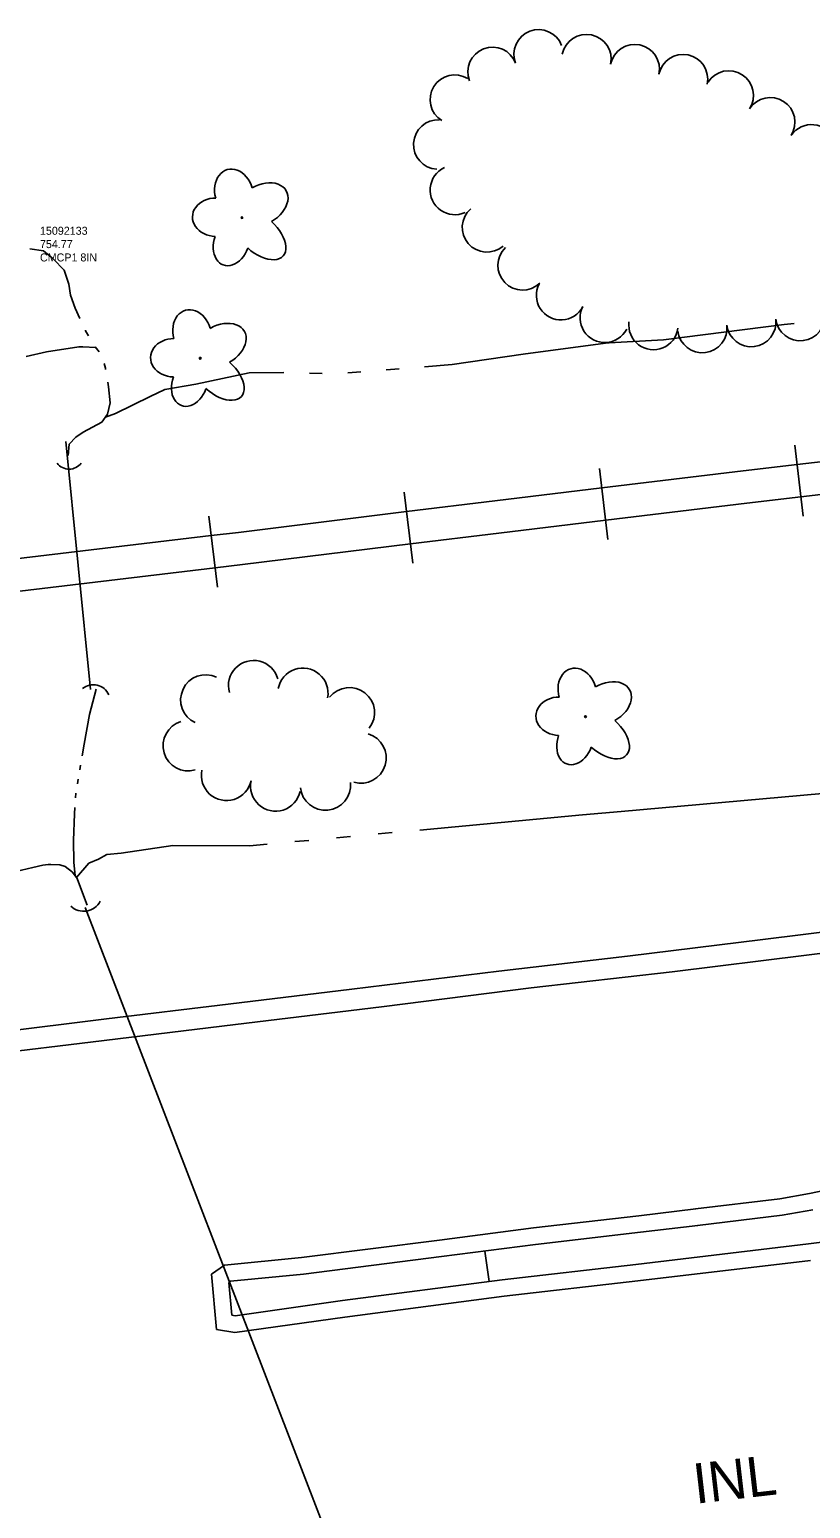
# Model space of a CAD drawing. Extents: x 589250 to 1188077, y 162953 to 363065.
# Drawn here: x 593274.8 to 593391.8, y 174717.8 to 174939.5 of the extents above; entities that cross this region are included whole.
import ezdxf

# ---------------------------------------------------------------- set-up
doc = ezdxf.new("R2010")
doc.units = 0
for name, color, linetype in [('E_DRN', 7, 'Continuous'), ('E_DRN_Pipe', 7, 'Continuous'), ('E_DRN_SS_UG', 7, 'Continuous'), ('E_DRN_Text', 7, 'Continuous'), ('E_LAND_TreeLine_P', 7, 'Continuous'), ('E_LAND_Vegetation', 7, 'Continuous'), ('E_PATH_Sidewalk', 7, 'Continuous'), ('E_RDWY', 7, 'Continuous'), ('E_RDWY_C_and_G', 7, 'Continuous'), ('E_RDWY_Gravel', 7, 'Continuous'), ('E_RR_P', 7, 'Continuous'), ('E_WTR_FlowLine', 7, 'Continuous'), ('EMCS_SURVEY_PT CODES', 7, 'Continuous'), ('EMCS_SURVEY_PT ELEV', 7, 'Continuous'), ('EMCS_SURVEY_PT NUMBERS', 7, 'Continuous')]:
    doc.layers.add(name, color=color, linetype=linetype)

msp = doc.modelspace()

# ---------------------------------------------------------------- linework, layer by layer
at = {"layer": 'E_DRN'}
for centre, radius, start, end in [((593280.7, 174875.88), 2.25, 217.4393, 323.6995), ((593284.34, 174838.78), 2.54, 23.4031, 129.6633), ((593282.89, 174810.15), 2.8, 226.32, 332.5802)]:
    msp.add_arc(centre, radius, start, end, dxfattribs=at)
at = {"layer": 'E_DRN_Pipe'}
msp.add_line((593280.22, 174877.77), (593283.91, 174840.6), dxfattribs=at)
msp.add_line((593280.22, 174877.77), (593283.91, 174840.6), dxfattribs=at)
at = {"layer": 'E_DRN_SS_UG'}
msp.add_line((593335.72, 174671.38), (593283.12, 174807.92), dxfattribs=at)
at = {"layer": 'E_LAND_TreeLine_P'}
for centre, radius, start, end in [((593351.09, 174935.83), 3.7, 20.9793, 200.9793), ((593358.27, 174935.11), 3.7, 348.25, 168.25), ((593365.51, 174933.6), 3.7, 348.25, 168.25), ((593344.18, 174933.19), 3.7, 20.9793, 200.9793), ((593372.75, 174932.1), 3.7, 348.25, 168.25), ((593338.52, 174929.03), 3.7, 58.0982, 238.0982), ((593379.61, 174929.66), 3.7, 327.1616, 147.1616), ((593385.82, 174925.65), 3.7, 327.1616, 147.1616), ((593336.04, 174922.3), 3.7, 86.7553, 266.7553), ((593392, 174921.58), 3.7, 324.542, 144.542), ((593338.53, 174915.47), 3.7, 114.7971, 294.7971), ((593343.34, 174909.86), 3.7, 130.9339, 310.9339), ((593348.68, 174904.18), 3.7, 134.1006, 314.1006), ((593354.45, 174899.7), 3.7, 152.6721, 332.6721), ((593361.01, 174896.31), 3.7, 152.6721, 332.6721), ((593368.31, 174895.23), 3.7, 172.6259, 352.6259), ((593375.64, 174894.78), 3.7, 186.9981, 6.9981), ((593382.98, 174895.68), 3.7, 186.9981, 6.9981), ((593390.32, 174896.58), 3.7, 186.9981, 6.9981), ((593308.36, 174841.19), 3.77, 15.8245, 195.8245), ((593301.2, 174839.04), 3.77, 64.8594, 244.8594), ((593315.76, 174840.04), 3.77, 349.4992, 169.4992), ((593322.73, 174837.12), 3.77, 321.9096, 141.9096), ((593298.55, 174832.17), 3.77, 106.5148, 286.5148), ((593324.47, 174830.33), 3.77, 253.2154, 73.2154), ((593304.31, 174827.72), 3.77, 167.7651, 347.7651), ((593311.67, 174826.12), 3.77, 167.7651, 347.7651), ((593319.13, 174826.26), 3.77, 185.7638, 5.7638)]:
    msp.add_arc(centre, radius, start, end, dxfattribs=at)
at = {"layer": 'E_LAND_Vegetation'}
for centre in [(593306.63, 174911.34), (593300.36, 174890.26), (593358.12, 174836.52)]:
    msp.add_circle(centre, 0.128, dxfattribs=at)
for centre, major_axis, ratio in [((593305.41, 174915.05), (0.99, -3.48), 0.782863), ((593309.58, 174913.28), (-3.67, -2.09), 0.691916), ((593302.65, 174911.4), (3.45, -0.05), 0.832022), ((593309.26, 174908.77), (-3.54, 3.17), 0.560249), ((593305.05, 174907.65), (1.23, 3.41), 0.716896), ((593299.14, 174893.97), (0.99, -3.48), 0.782863), ((593303.31, 174892.2), (-3.67, -2.09), 0.691916), ((593296.38, 174890.33), (3.45, -0.05), 0.832022), ((593302.99, 174887.69), (-3.54, 3.17), 0.560249), ((593298.78, 174886.57), (1.23, 3.41), 0.716896), ((593356.9, 174840.23), (0.99, -3.48), 0.782863), ((593361.07, 174838.47), (-3.67, -2.09), 0.691916), ((593354.14, 174836.59), (3.45, -0.05), 0.832022), ((593360.75, 174833.95), (-3.54, 3.17), 0.560249), ((593356.54, 174832.84), (1.23, 3.41), 0.716896)]:
    msp.add_ellipse(centre, major_axis=major_axis, ratio=ratio, start_param=1.570796, end_param=4.712389, dxfattribs=at)
at = {"layer": 'E_PATH_Sidewalk'}
msp.add_line((593343.05, 174756.42), (593343.66, 174751.86), dxfattribs=at)
at = {"layer": 'E_RDWY'}
for p, q in [((593407.95, 174802.84), (593391.23, 174800.76)), ((593391.23, 174800.76), (593371.13, 174798.27)), ((593371.13, 174798.27), (593349.99, 174795.85)), ((593349.99, 174795.85), (593327.52, 174793.05)), ((593327.52, 174793.05), (593305.66, 174790.4)), ((593305.66, 174790.4), (593283.93, 174787.75)), ((593283.93, 174787.75), (593260.66, 174784.93))]:
    msp.add_line(p, q, dxfattribs=at)
at = {"layer": 'E_RDWY_C_and_G'}
for p, q in [((593387.26, 174764.25), (593374.61, 174762.73)), ((593391.71, 174765.03), (593387.26, 174764.25)), ((593395.77, 174765.88), (593391.71, 174765.03)), ((593374.67, 174762.74), (593366.1, 174761.71)), ((593392.18, 174762.58), (593387.62, 174761.77)), ((593350.34, 174759.89), (593336.23, 174758.06)), ((593366.1, 174761.71), (593350.34, 174759.89)), ((593374.97, 174760.26), (593366.39, 174759.23)), ((593387.62, 174761.77), (593374.9, 174760.25)), ((593336.23, 174758.06), (593315.57, 174755.44)), ((593366.39, 174759.23), (593350.65, 174757.41)), ((593391.54, 174757.5), (593399.95, 174758.55)), ((593315.57, 174755.44), (593304.01, 174754.3)), ((593336.55, 174755.58), (593315.85, 174752.95)), ((593350.65, 174757.41), (593336.55, 174755.58)), ((593365.68, 174754.42), (593391.54, 174757.5)), ((593304.01, 174754.3), (593302.03, 174752.95)), ((593345.62, 174752.12), (593365.68, 174754.42)), ((593365.97, 174751.93), (593391.83, 174755.01)), ((593302.03, 174752.95), (593302.79, 174744.63)), ((593304.89, 174751.88), (593304.65, 174751.71)), ((593304.65, 174751.71), (593305.1, 174746.8)), ((593315.85, 174752.95), (593304.89, 174751.88)), ((593321.69, 174748.98), (593345.62, 174752.12)), ((593345.92, 174749.64), (593365.97, 174751.93)), ((593305.59, 174746.72), (593321.69, 174748.98)), ((593322.03, 174746.5), (593345.92, 174749.64)), ((593305.1, 174746.8), (593305.59, 174746.72)), ((593305.57, 174744.19), (593322.03, 174746.5)), ((593302.79, 174744.63), (593305.57, 174744.19))]:
    msp.add_line(p, q, dxfattribs=at)
at = {"layer": 'E_RDWY_Gravel'}
for p, q in [((593406.09, 174805.77), (593384.73, 174803.13)), ((593384.73, 174803.13), (593364.41, 174800.64)), ((593364.41, 174800.64), (593345.11, 174798.38)), ((593345.11, 174798.38), (593323.09, 174795.66)), ((593323.09, 174795.66), (593304.53, 174793.41)), ((593304.53, 174793.41), (593286.33, 174791.24)), ((593286.33, 174791.24), (593269.02, 174789.07))]:
    msp.add_line(p, q, dxfattribs=at)
at = {"layer": 'E_RR_P'}
for p, q in [((593419.14, 174877.77), (593389.85, 174874.33)), ((593390.75, 174866.59), (593389.51, 174877.23)), ((593361.49, 174863.09), (593360.22, 174873.72)), ((593381.74, 174873.37), (593360.57, 174870.82)), ((593389.85, 174874.33), (593381.74, 174873.37)), ((593419.71, 174872.93), (593390.42, 174869.49)), ((593360.56, 174870.82), (593344.52, 174868.89)), ((593332.24, 174859.53), (593330.93, 174870.16)), ((593344.52, 174868.89), (593331.29, 174867.26)), ((593382.31, 174868.53), (593361.15, 174865.99)), ((593390.42, 174869.49), (593382.31, 174868.53)), ((593302.93, 174855.93), (593301.67, 174866.57)), ((593331.29, 174867.26), (593306.09, 174864.15)), ((593306.09, 174864.15), (593302.02, 174863.67)), ((593345.11, 174864.05), (593331.89, 174862.42)), ((593361.15, 174865.99), (593345.11, 174864.05)), ((593302.01, 174863.67), (593272.73, 174860.2)), ((593331.88, 174862.42), (593306.68, 174859.32)), ((593302.59, 174858.83), (593273.3, 174855.36)), ((593306.68, 174859.32), (593302.59, 174858.83))]:
    msp.add_line(p, q, dxfattribs=at)
at = {"layer": 'E_WTR_FlowLine'}
for p, q in [((593274.8, 174906.66), (593276.85, 174906.34)), ((593276.85, 174906.34), (593278.31, 174905.16)), ((593278.31, 174905.16), (593279.95, 174903.48)), ((593279.95, 174903.48), (593280.65, 174901.35)), ((593280.65, 174901.35), (593280.92, 174899.73)), ((593280.92, 174899.73), (593281.62, 174897.78)), ((593281.62, 174897.78), (593282.34, 174896.23)), ((593387.88, 174895.34), (593369.83, 174893.03)), ((593389.42, 174895.49), (593387.88, 174895.34)), ((593283.15, 174894.48), (593283.19, 174894.38)), ((593283.19, 174894.38), (593283.62, 174893.64)), ((593369.83, 174893.03), (593361.68, 174892.55)), ((593274.25, 174890.52), (593277.31, 174891.24)), ((593277.31, 174891.24), (593282.16, 174891.97)), ((593282.16, 174891.97), (593282.76, 174891.97)), ((593282.76, 174891.97), (593284.7, 174891.87)), ((593284.61, 174891.99), (593285.19, 174891.22)), ((593348.79, 174890.86), (593338.15, 174889.3)), ((593361.14, 174892.52), (593348.79, 174890.86)), ((593361.68, 174892.55), (593361.14, 174892.52)), ((593285.95, 174889.48), (593286.15, 174888.79)), ((593286.15, 174888.79), (593286.18, 174888.55)), ((593330.18, 174888.67), (593328.26, 174888.51)), ((593338.15, 174889.3), (593334.01, 174888.97)), ((593286.49, 174886.65), (593286.6, 174885.98)), ((593299.73, 174886.36), (593295.04, 174885.55)), ((593307.72, 174888.06), (593299.73, 174886.36)), ((593312.88, 174888.11), (593307.72, 174888.06)), ((593318.66, 174887.99), (593316.73, 174888.03)), ((593324.42, 174888.2), (593322.5, 174888.05)), ((593286.6, 174885.98), (593286.88, 174883.59)), ((593292.84, 174884.5), (593287.66, 174881.98)), ((593295.04, 174885.55), (593292.84, 174884.5)), ((593286.47, 174881.88), (593285.63, 174880.68)), ((593287.66, 174881.98), (593286.15, 174881.42)), ((593286.88, 174883.59), (593286.47, 174881.88)), ((593285.63, 174880.68), (593282.83, 174879.2)), ((593280.72, 174877.39), (593280.56, 174875.69)), ((593281.73, 174878.43), (593280.72, 174877.39)), ((593282.83, 174879.2), (593281.73, 174878.43)), ((593284.75, 174840.67), (593283.76, 174836.83)), ((593283.76, 174836.83), (593282.95, 174832.39)), ((593282.95, 174832.39), (593282.67, 174830.63)), ((593282.44, 174829.24), (593282.32, 174828.54)), ((593282.09, 174827.14), (593281.97, 174826.45)), ((593281.74, 174825.05), (593281.69, 174824.34)), ((593393.63, 174825.02), (593363.46, 174822.31)), ((593281.52, 174821.97), (593281.39, 174817.96)), ((593281.59, 174822.93), (593281.52, 174821.97)), ((593363.46, 174822.31), (593357.66, 174821.79)), ((593357.66, 174821.79), (593333.29, 174819.53)), ((593281.39, 174817.96), (593281.42, 174814.72)), ((593310.4, 174817.4), (593307.74, 174817.16)), ((593316.64, 174817.98), (593314.56, 174817.79)), ((593322.88, 174818.56), (593320.8, 174818.37)), ((593329.13, 174819.14), (593327.05, 174818.95)), ((593286.36, 174815.87), (593285.11, 174815.14)), ((593288.52, 174816.07), (593286.36, 174815.87)), ((593296.24, 174817.22), (593288.52, 174816.07)), ((593307.74, 174817.16), (593296.24, 174817.22)), ((593272.7, 174813.29), (593275.25, 174813.92)), ((593275.25, 174813.92), (593276.78, 174814.27)), ((593276.78, 174814.27), (593277.55, 174814.37)), ((593277.55, 174814.37), (593277.97, 174814.37)), ((593277.97, 174814.37), (593279.34, 174814.3)), ((593279.34, 174814.3), (593280.11, 174814.05)), ((593280.11, 174814.05), (593281.22, 174813.21)), ((593281.22, 174813.21), (593281.92, 174812.28)), ((593281.42, 174814.72), (593281.62, 174812.68)), ((593283.68, 174814.58), (593281.83, 174812.4)), ((593285.11, 174815.14), (593283.68, 174814.58)), ((593281.92, 174812.28), (593282.88, 174809.73)), ((593282.88, 174809.73), (593283.4, 174808.29))]:
    msp.add_line(p, q, dxfattribs=at)

# ---------------------------------------------------------------- texts
at = {"layer": 'E_DRN_Text'}
msp.add_text('INL', height=6, rotation=6.6009, dxfattribs=at).set_placement((593374.62, 174718.52))
at = {"layer": 'EMCS_SURVEY_PT CODES'}
msp.add_text('CMCP1 8IN', height=1.2, dxfattribs=at).set_placement((593276.34, 174904.77))
at = {"layer": 'EMCS_SURVEY_PT ELEV'}
msp.add_text('754.77', height=1.2, dxfattribs=at).set_placement((593276.34, 174906.77))
at = {"layer": 'EMCS_SURVEY_PT NUMBERS'}
msp.add_text('15092133', height=1.2, dxfattribs=at).set_placement((593276.34, 174908.77))

doc.saveas('drawing.dxf')
